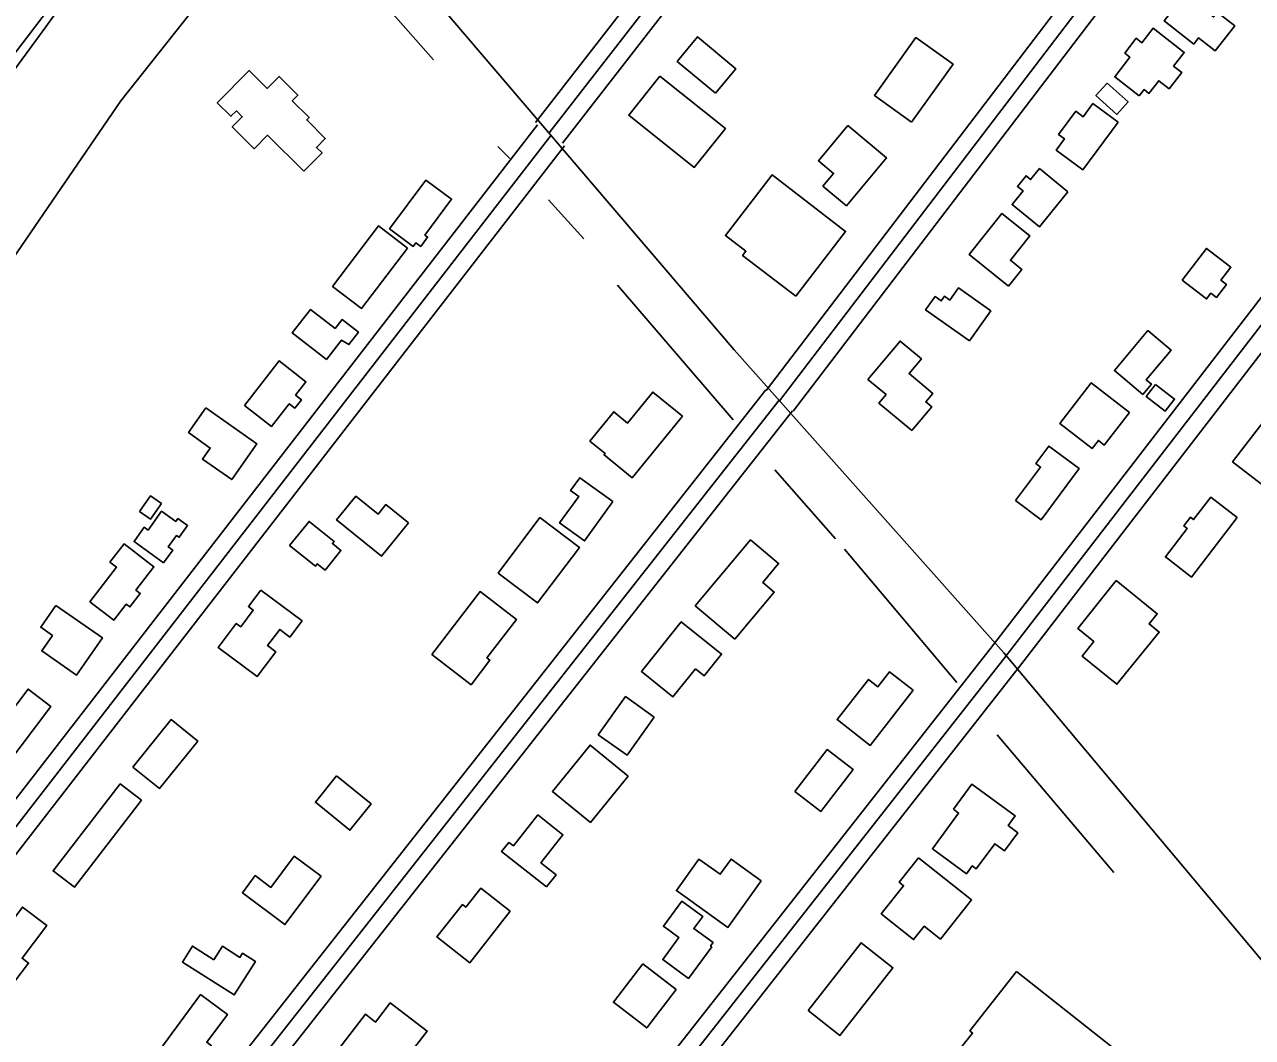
# Model space of a CAD drawing. Extents: x 3767014 to 3805179, y 361544 to 387384.
# Drawn here: x 3793936 to 3795016, y 367772 to 368663 of the extents above; entities that cross this region are included whole.
import ezdxf

# ---------------------------------------------------------------- set-up
doc = ezdxf.new("R2010")
doc.units = 0
for name, color, linetype in [('V-BLDG-OTLN', 7, 'Continuous'), ('V-GRID-MAJR', 7, 'Continuous'), ('V-RIVR-EDGE', 7, 'Continuous'), ('V-ROAD-CNTR', 7, 'Continuous'), ('V-SITE-VEGE', 7, 'Continuous'), ('V-TOPO-SHOR', 7, 'Continuous')]:
    doc.layers.add(name, color=color, linetype=linetype)

msp = doc.modelspace()

# ---------------------------------------------------------------- linework, layer by layer
at = {"layer": 'V-BLDG-OTLN'}
for points in [[(3794964.103, 368645.881), (3794938.173, 368666.246), (3794984.931, 368725.781), (3795014.029, 368702.93), (3795005.059, 368691.508), (3795010.701, 368687.078), (3795003.074, 368677.369), (3794988.265, 368688.999), (3794976.38, 368673.869), (3794981.591, 368669.775), (3794984.824, 368673.891), (3795000.297, 368661.74), (3794983.145, 368639.903), (3794968.463, 368651.433)], [(3794543.464, 368602.692), (3794509.78, 368630.572), (3794527.571, 368652.066), (3794561.255, 368624.186)], [(3794715.828, 368577.197), (3794683.217, 368600.661), (3794719.852, 368651.578), (3794752.464, 368628.112)], [(3794916.186, 368600.204), (3794894.618, 368616.963), (3794908.069, 368634.275), (3794903.437, 368637.875), (3794913.566, 368650.913), (3794918.535, 368647.052), (3794928.369, 368659.709), (3794955.761, 368638.426), (3794946.449, 368626.439), (3794953.619, 368620.866), (3794942.441, 368606.481), (3794933.383, 368613.52), (3794924.754, 368602.418), (3794920.484, 368605.736)], [(3794181.41, 368533.929), (3794149.552, 368565.652), (3794137.757, 368553.809), (3794118.377, 368573.107), (3794127.175, 368581.942), (3794122.035, 368587.06), (3794117.304, 368582.309), (3794105.296, 368594.265), (3794133.45, 368622.54), (3794149.171, 368606.887), (3794159.613, 368617.372), (3794176.145, 368600.913), (3794171.232, 368595.979), (3794186.057, 368581.215), (3794183.942, 368579.091), (3794200.303, 368562.799), (3794192.531, 368554.992), (3794197.481, 368550.065)], [(3794494.562, 368617.467), (3794552.16, 368571.514), (3794524.858, 368537.294), (3794467.26, 368583.247)], [(3794888.144, 368611.554), (3794906.417, 368595.021), (3794896.371, 368583.918), (3794878.099, 368600.454)], [(3794897.627, 368577.097), (3794866.687, 368535.244), (3794843.162, 368552.631), (3794850.478, 368562.525), (3794845.251, 368566.388), (3794860.353, 368586.816), (3794866.939, 368581.946), (3794875.465, 368593.478)], [(3794660.022, 368574.219), (3794693.91, 368545.871), (3794658.586, 368503.647), (3794637.93, 368520.928), (3794647.31, 368532.141), (3794634.082, 368543.21)], [(3794614.192, 368424.084), (3794567.393, 368459.973), (3794570.192, 368463.625), (3794552.281, 368477.361), (3794593.218, 368530.744), (3794657.931, 368481.121)], [(3794853.535, 368515.984), (3794828.531, 368485.176), (3794804.436, 368504.73), (3794814.078, 368516.609), (3794809.075, 368520.668), (3794816.632, 368529.982), (3794820.696, 368526.685), (3794828.5, 368536.3)], [(3794256.893, 368483.196), (3794288.73, 368526.243), (3794311.36, 368509.504), (3794287.943, 368477.842), (3794290.305, 368476.095), (3794284.191, 368467.828), (3794279.89, 368471.01), (3794277.584, 368467.893)], [(3794801.174, 368433.03), (3794766.512, 368460.868), (3794795.433, 368496.872), (3794820.057, 368477.097), (3794802.853, 368455.683), (3794812.893, 368447.62)], [(3794272.606, 368466.388), (3794232.233, 368413.291), (3794206.666, 368432.731), (3794247.041, 368485.827)], [(3794953.924, 368438.129), (3794975.324, 368466.117), (3794996.916, 368449.606), (3794988.138, 368438.125), (3794992.877, 368434.502), (3794984.134, 368423.066), (3794979.305, 368426.759), (3794975.428, 368421.688)], [(3794766.878, 368384.755), (3794728.361, 368412.087), (3794736.672, 368423.798), (3794742.056, 368419.976), (3794744.911, 368424), (3794749.564, 368420.699), (3794757.105, 368431.324), (3794785.585, 368411.114)], [(3794201.427, 368368.438), (3794171.273, 368391.728), (3794187.292, 368412.47), (3794208.966, 368395.73), (3794215.03, 368403.582), (3794229.489, 368392.414), (3794221.037, 368381.47), (3794214.635, 368385.535)], [(3794919.317, 368337.714), (3794894.352, 368358.645), (3794923.841, 368393.821), (3794944.29, 368376.677), (3794922.366, 368350.526), (3794926.884, 368346.74)], [(3794716.323, 368305.911), (3794687.315, 368330.138), (3794693.543, 368337.597), (3794677.63, 368350.889), (3794705.811, 368384.628), (3794724.614, 368368.926), (3794713.817, 368355.994), (3794734.669, 368338.578), (3794728.454, 368331.136), (3794733.719, 368326.739)], [(3794129.074, 368328.052), (3794159.609, 368367.228), (3794183.241, 368348.808), (3794174.107, 368337.087), (3794179.264, 368333.071), (3794173.513, 368325.694), (3794168.58, 368329.54), (3794152.927, 368309.46)], [(3794907.682, 368321.754), (3794885.457, 368293.18), (3794880.28, 368297.211), (3794874.697, 368290.035), (3794846.24, 368312.169), (3794874.048, 368347.917)], [(3794514.345, 368318.559), (3794470.299, 368264.369), (3794445.549, 368284.484), (3794446.485, 368285.635), (3794432.983, 368296.611), (3794453.95, 368322.405), (3794466.205, 368312.446), (3794488.348, 368339.688)], [(3794930.614, 368346.488), (3794947.317, 368333.589), (3794939.125, 368322.985), (3794922.424, 368335.885)], [(3794095.253, 368325.795), (3794140.106, 368294.217), (3794117.957, 368262.757), (3794092.251, 368280.855), (3794099.085, 368290.565), (3794079.981, 368304.104)], [(3795066.011, 368293.397), (3795039.201, 368258.737), (3795029.454, 368266.274), (3795023.72, 368258.86), (3794998.327, 368278.5), (3795035.826, 368326.978), (3795060.994, 368307.512), (3795056.039, 368301.11)], [(3794807.488, 368244.276), (3794829.406, 368273.804), (3794825.287, 368276.86), (3794836.682, 368292.207), (3794863.364, 368272.403), (3794830.057, 368227.525)], [(3794453.2, 368243.465), (3794428.319, 368208.88), (3794406.387, 368224.658), (3794423.187, 368248.016), (3794416.039, 368253.158), (3794424.119, 368264.387)], [(3794036.926, 368234.833), (3794046.478, 368248.456), (3794056.181, 368241.653), (3794046.631, 368228.027)], [(3794273.423, 368224.775), (3794249.619, 368195.394), (3794210.236, 368227.304), (3794227.156, 368248.19), (3794246.678, 368232.371), (3794253.563, 368240.866)], [(3795002.374, 368229.494), (3794962.155, 368177.116), (3794939.228, 368194.723), (3794958.45, 368219.757), (3794955.517, 368222.01), (3794961.412, 368229.692), (3794964.08, 368227.644), (3794979.178, 368247.307)], [(3794058.074, 368189.576), (3794032.039, 368208.213), (3794041.069, 368220.826), (3794044.426, 368218.422), (3794056.245, 368234.935), (3794068.803, 368225.948), (3794070.642, 368228.523), (3794079.205, 368222.393), (3794071.795, 368212.045), (3794069.424, 368213.744), (3794062.106, 368203.523), (3794066.04, 368200.705)], [(3794352.277, 368180.596), (3794389.075, 368229.377), (3794423.879, 368203.119), (3794387.083, 368154.34)], [(3794168.924, 368204.713), (3794185.955, 368226.045), (3794208.03, 368208.422), (3794206.492, 368206.495), (3794214.041, 368200.467), (3794200.141, 368183.055), (3794193.207, 368188.593), (3794191.613, 368186.598)], [(3794560.485, 368122.551), (3794525.65, 368151.827), (3794574.366, 368209.796), (3794599.032, 368189.064), (3794585.006, 368172.377), (3794595.176, 368163.831)], [(3793993.215, 368155.37), (3794016.507, 368185.787), (3794010.888, 368190.088), (3794023.276, 368206.267), (3794049.511, 368186.176), (3794033.741, 368165.586), (3794037.477, 368162.725), (3794028.376, 368150.84), (3794025.156, 368153.306), (3794014.347, 368139.189)], [(3794143.467, 368165.659), (3794179.811, 368138.485), (3794169.217, 368124.316), (3794160.187, 368131.071), (3794149.47, 368116.739), (3794156.681, 368111.347), (3794140.313, 368089.46), (3794106.124, 368115.025), (3794122.033, 368136.301), (3794125.916, 368133.397), (3794136.854, 368148.026), (3794132.639, 368151.178)], [(3794293.981, 368108.858), (3794336.477, 368164.347), (3794368.421, 368139.879), (3794342.506, 368106.042), (3794345.154, 368104.013), (3794328.573, 368082.363)], [(3794896.064, 368173.903), (3794932.006, 368144.776), (3794924.832, 368135.923), (3794933.757, 368128.689), (3794896.543, 368082.771), (3794865.967, 368107.552), (3794876.358, 368120.376), (3794862.071, 368131.956)], [(3793963.268, 368152.073), (3794004.252, 368123.6), (3793981.515, 368090.875), (3793950.924, 368112.131), (3793960.331, 368125.664), (3793949.935, 368132.885)], [(3794525.8, 368096.257), (3794506.108, 368071.74), (3794478.288, 368094.086), (3794513.424, 368137.831), (3794548.891, 368109.344), (3794533.447, 368090.115)], [(3794717.468, 368077.456), (3794679.638, 368028.939), (3794650.517, 368051.645), (3794678.147, 368087.078), (3794686.396, 368080.645), (3794696.599, 368093.728)], [(3793907.202, 367995.241), (3793876.531, 368018.533), (3793898.047, 368046.869), (3793908.701, 368038.782), (3793938.845, 368078.478), (3793958.866, 368063.274)], [(3794489.532, 368053.939), (3794465.687, 368020.385), (3794440.429, 368038.333), (3794464.274, 368071.888)], [(3794031.134, 368009.968), (3794064.773, 368051.721), (3794088.167, 368032.873), (3794054.529, 367991.121)], [(3794466.684, 368002.032), (3794433.521, 367961.261), (3794400.055, 367988.483), (3794433.218, 368029.254)], [(3794613.391, 367988.489), (3794641.637, 368025.394), (3794664.523, 368007.877), (3794636.277, 367970.97)], [(3794210.26, 368002.133), (3794240.671, 367977.551), (3794221.967, 367954.41), (3794191.556, 367978.992)], [(3794038.564, 367980.787), (3793979.559, 367904.236), (3793960.867, 367918.644), (3794019.878, 367995.188)], [(3794752.704, 367972.859), (3794769.033, 367995.057), (3794807.056, 367967.087), (3794800.791, 367958.572), (3794809.427, 367952.219), (3794797.668, 367936.232), (3794789.101, 367942.534), (3794772.926, 367920.54), (3794769.364, 367923.158), (3794764.179, 367916.109), (3794734.278, 367938.104), (3794757.335, 367969.453)], [(3794394.898, 367904.474), (3794355.415, 367935.567), (3794361.79, 367943.662), (3794365.759, 367940.535), (3794387.257, 367967.837), (3794409.345, 367950.443), (3794389.921, 367925.777), (3794403.348, 367915.203)], [(3794196.666, 367913.878), (3794164.832, 367871.35), (3794127.402, 367899.366), (3794138.693, 367914.45), (3794152.49, 367904.122), (3794173.034, 367931.569)], [(3794583.771, 367909.973), (3794554.484, 367868.933), (3794509.133, 367901.295), (3794528.931, 367929.044), (3794547.673, 367915.672), (3794557.159, 367928.964)], [(3794722.117, 367930.266), (3794768.789, 367893.089), (3794741.387, 367858.683), (3794727.184, 367869.996), (3794717.771, 367858.179), (3794689.304, 367880.889), (3794708.961, 367905.525), (3794704.938, 367908.734)], [(3794362.808, 367883.083), (3794327.31, 367837.92), (3794298.454, 367860.602), (3794320.83, 367889.067), (3794323.845, 367886.697), (3794336.968, 367903.393)], [(3793900.191, 367841.926), (3793933.836, 367886.773), (3793955.268, 367870.696), (3793933.584, 367841.791), (3793939.286, 367837.513), (3793927.325, 367821.571)], [(3794540.236, 367851.902), (3794519.76, 367824.028), (3794497.099, 367840.675), (3794511.284, 367859.985), (3794497.691, 367869.969), (3794513.96, 367892.118), (3794532.284, 367878.661), (3794524.428, 367867.962), (3794541.334, 367855.541), (3794539.212, 367852.653)], [(3794102.304, 367840.496), (3794109.812, 367852.356), (3794125.205, 367842.612), (3794127.495, 367846.223), (3794138.824, 367839.049), (3794120.183, 367809.609), (3794074.546, 367838.504), (3794083.391, 367852.473)], [(3794624.919, 367795.78), (3794671.566, 367855.402), (3794699.538, 367833.519), (3794652.891, 367773.898)], [(3794479.466, 367836.771), (3794508.886, 367814.227), (3794483.083, 367780.556), (3794453.661, 367803.1)], [(3794808.258, 367830.06), (3794906.077, 367752.836), (3794866.006, 367702.078), (3794787.62, 367763.961), (3794776.012, 367749.256), (3794759.131, 367762.584), (3794769.698, 367775.968), (3794767.146, 367777.983)], [(3794044.301, 367746.909), (3794090.629, 367809.801), (3794114.162, 367792.467), (3794096.066, 367767.901), (3794100.125, 367764.911), (3794088.957, 367749.748), (3794085.025, 367752.645), (3794067.961, 367729.481)], [(3794255.808, 367753.801), (3794240.778, 367734.187), (3794209.314, 367758.296), (3794235.514, 367792.489), (3794244.489, 367785.612), (3794257.43, 367802.504), (3794289.807, 367777.695), (3794265.694, 367746.225)]]:
    msp.add_lwpolyline(points, close=True, dxfattribs=at)
at = {"layer": 'V-GRID-MAJR'}
msp.add_spline([(3795108.086, 367296.749), (3795022.617, 373354.339), (3794937.112, 379414.531), (3794851.606, 385474.724), (3794851.569, 385477.324)], degree=3, dxfattribs=at)
at = {"layer": 'V-RIVR-EDGE'}
msp.add_spline([(3785266.865, 377529.211), (3785342.8, 377494.248), (3785391.258, 377467.439), (3785439.72, 377442.249), (3785475.246, 377418.707), (3785525.316, 377389.469), (3785575.383, 377359.422), (3785621.413, 377331.811), (3785722.351, 377269.288), (3785796.661, 377231.094), (3785852.385, 377199.415), (3785928.324, 377166.069), (3785964.678, 377149.804), (3786028.506, 377124.576), (3786060.018, 377113.175), (3786092.316, 377092.068), (3786117.34, 377073.405), (3786135.083, 377053.143), (3786154.458, 377039.347), (3786176.258, 377024.735), (3786206.946, 377006.867), (3786256.211, 376979.248), (3786328.098, 376942.677), (3786374.949, 376919.917), (3786491.265, 376862.208), (3786553.467, 376833.749), (3786619.713, 376805.279), (3786729.589, 376759.718), (3786796.656, 376736.099), (3786845.136, 376718.187), (3786867.767, 376712.469), (3787003.51, 376661.992), (3787089.16, 376631.048), (3787163.496, 376603.367), (3787230.559, 376578.13), (3787257.223, 376568.359), (3787300.044, 376551.27), (3787354.992, 376532.533), (3787409.127, 376512.181), (3787544.074, 376466.558), (3787612.756, 376442.126), (3787657.197, 376425.841), (3787730.724, 376398.162), (3787781.63, 376380.244), (3787834.96, 376361.511), (3787891.524, 376341.961), (3787940, 376322.432), (3787998.976, 376297.215), (3788050.697, 376281.721), (3788117.768, 376259.719), (3788176.757, 376240.164), (3788221.198, 376223.879), (3788259.981, 376209.226), (3788406.252, 376164.383), (3788541.215, 376125.23), (3788606.67, 376104.041), (3788679.39, 376077.173), (3788748.889, 376055.974), (3788871.693, 376005.528), (3788969.454, 375966.467), (3789047.013, 375933.926), (3789119.723, 375903.014), (3789155.253, 375881.09), (3789182.716, 375867.274), (3789214.225, 375854.256), (3789257.04, 375834.74), (3789281.286, 375828.21), (3789303.105, 375821.686), (3789328.955, 375809.491), (3789367.724, 375789.177), (3789414.577, 375767.225), (3789468.708, 375745.255), (3789509.105, 375728.981), (3789555.157, 375710.266), (3789585.849, 375694.015), (3789620.578, 375675.328), (3789681.97, 375646.062), (3789753.859, 375610.3), (3789792.633, 375591.603), (3789842.712, 375566.408), (3789897.64, 375539.584), (3789938.019, 375516.03), (3789968.727, 375506.25), (3790004.289, 375497.265), (3790030.972, 375494.773), (3790047.128, 375487.455), (3790077.007, 375469.589), (3790124.633, 375433.077), (3790192.442, 375382.768), (3790252.165, 375332.478), (3790290.91, 375302.459), (3790337.741, 375271.611), (3790406.357, 375220.491), (3790469.329, 375175.855), (3790570.248, 375106.054), (3790647.751, 375050.868), (3790691.367, 375028.115), (3790744.667, 374997.251), (3790806.838, 374955.852), (3790873.863, 374915.249), (3790932, 374877.903), (3791002.231, 374825.97), (3791052.265, 374782.175), (3791082.927, 374753.793), (3791131.331, 374705.149), (3791170.05, 374664.616), (3791192.631, 374638.681), (3791220.891, 374620.01), (3791288.67, 374557.569), (3791322.577, 374533.223), (3791362.944, 374504.817), (3791396.042, 374480.473), (3791434.785, 374449.645), (3791482.407, 374411.517), (3791534.052, 374365.291), (3791646.192, 374254.216), (3791707.514, 374196.644), (3791738.968, 374161.791), (3791773.65, 374123.694), (3791803.497, 374092.888), (3791829.321, 374070.18), (3791830.912, 374059.662), (3791837.316, 374032.958), (3791849.409, 374017.562), (3791884.123, 373992.405), (3791930.977, 373971.262), (3791954.393, 373955.838), (3791993.134, 373924.202), (3792026.979, 373874.785), (3792047.912, 373836.722), (3792063.186, 373799.482), (3792086.509, 373746.857), (3792112.249, 373690.181), (3792141.261, 373648.864), (3792158.993, 373624.558), (3792177.552, 373607.528), (3792214.702, 373586.409), (3792255.083, 373563.665), (3792301.119, 373538.48), (3792346.34, 373510.871), (3792382.671, 373485.71), (3792422.225, 373455.689), (3792479.537, 373411.875), (3792548.144, 373356.711), (3792619.168, 373298.307), (3792672.431, 373252.077), (3792709.534, 373212.357), (3792750.656, 373162.113), (3792839.385, 373068.08), (3792888.572, 373008.92), (3792945.027, 372945.699), (3792999.062, 372884.91), (3793053.898, 372820.884), (3793149.89, 372720.363), (3793208.761, 372653.092), (3793261.195, 372598.777), (3793315.232, 372538.796), (3793358.792, 372493.399), (3793409.592, 372432.618), (3793462.809, 372367.787), (3793498.283, 372323.219), (3793536.997, 372280.26), (3793578.124, 372232.443), (3793604.724, 372196.792), (3793668.438, 372125.466), (3793703.128, 372090.604), (3793760.41, 372034.66), (3793806.384, 371984.404), (3793839.438, 371942.268), (3793939.427, 371823.136), (3793981.333, 371763.186), (3794029.674, 371688.662), (3794050.609, 371651.408), (3794073.177, 371620.62), (3794178.796, 371488.535), (3794237.625, 371404.28), (3794268.243, 371358.106), (3794301.293, 371314.353), (3794332.724, 371269.794), (3794395.613, 371192), (3794429.476, 371149.862), (3794472.201, 371093.953), (3794523.788, 371024.274), (3794601.175, 370922.181), (3794640.679, 370871.942), (3794687.421, 370805.509), (3794733.389, 370752.828), (3794829.339, 370635.323), (3794895.463, 370557.521), (3794959.948, 370470.826), (3795013.158, 370403.569), (3795070.394, 370329.023), (3795159.854, 370203.448), (3795225.98, 370126.454), (3795296.13, 370041.363), (3795379.18, 369940.065), (3795459.001, 369841.201), (3795508.163, 369772.337), (3795554.103, 369708.333), (3795661.315, 369566.538), (3795715.338, 369500.897), (3795762.105, 369444.169), (3795798.366, 369390.703), (3795915.247, 369234.327), (3795963.601, 369165.465), (3796028.082, 369077.153), (3796043.387, 369052.853), (3796054.672, 369037.459), (3796077.242, 369007.48), (3796148.213, 368927.239), (3796183.677, 368878.627), (3796226.382, 368814.631), (3796275.531, 368740.105), (3796314.222, 368688.25), (3796353.714, 368633.158), (3796401.268, 368567.533), (3796456.873, 368487.33), (3796513.292, 368409.551), (3796545.533, 368365.8), (3796626.113, 368246.716), (3796670.449, 368188.377), (3796704.298, 368140.578), (3796751.041, 368074.145), (3796787.308, 368023.105), (3796838.907, 367958.278), (3796844.528, 367942.09), (3796845.295, 367925.104), (3796846.094, 367921.059), (3796852.559, 367919.425), (3796863.071, 367918.59), (3796875.166, 367904.003), (3796903.398, 367874.01), (3796931.629, 367844.017), (3796952.579, 367812.424), (3796982.392, 367767.87), (3797007.371, 367730.606), (3797037.194, 367690.095), (3797062.185, 367657.684), (3797075.869, 367631.77), (3797095.223, 367609.078), (3797126.665, 367569.372), (3797156.484, 367527.244), (3797212.099, 367451.085), (3797254.808, 367388.706), (3797302.183, 367327.228)], degree=3, dxfattribs=at)
at = {"layer": 'V-ROAD-CNTR'}
for points in [[(3791404.527, 373151.671), (3791660.516, 372713.842), (3792136.668, 371894.067), (3792507.247, 371257.682), (3792834.497, 370691.612), (3793099.465, 370240.01), (3793240.341, 370004.682), (3793395.849, 369772.169), (3793525.807, 369597.512), (3793900.433, 369149.176), (3794176.851, 368825.688), (3794559.952, 368376.983)], [(3794397.065, 368567.764), (3795274.693, 369697.165)], [(3794385.221, 368576.968), (3795231.217, 369665.662)], [(3794408.909, 368558.56), (3795249.664, 369640.508)], [(3794587.934, 368341.197), (3795089.832, 368998.958), (3795206.634, 369134.006), (3795229.556, 369157.852), (3795270.667, 369155.918), (3795304.597, 369127.134), (3795432.873, 368979.173), (3795446.57, 368953.115), (3795447.786, 368932.477), (3795424.656, 368894.366), (3794809.943, 368097.087)], [(3794599.859, 368332.098), (3795101.478, 368989.493), (3795217.721, 369123.895), (3795235.651, 369142.549), (3795264.859, 369141.175), (3795294.016, 369116.439), (3795420.403, 368970.658), (3795431.786, 368949.001), (3795432.537, 368936.262), (3795412.267, 368902.863), (3794798.064, 368106.246)], [(3794611.784, 368322.999), (3795113.124, 368980.028), (3795228.808, 369113.784), (3795241.747, 369127.246), (3795259.051, 369126.432), (3795283.435, 369105.744), (3795407.933, 368962.143), (3795417.002, 368944.887), (3795417.288, 368940.047), (3795399.878, 368911.36), (3794786.185, 368115.405)], [(3794110.388, 368903.469), (3794077.261, 368856.213), (3794039.099, 368784.853), (3793795.021, 368464.998), (3793507.793, 368095.882), (3793484.547, 368062.991)], [(3794091.415, 367286.826), (3794043.924, 367336.31), (3793926.275, 367479.878), (3793806.904, 367648.988), (3793761.594, 367715.759), (3793753.426, 367742.951), (3793775.536, 367785.314), (3794387.023, 368574.82)], [(3794107.707, 367291.514), (3794055.153, 367346.272), (3793938.219, 367488.969), (3793819.238, 367657.525), (3793775.298, 367722.278), (3793769.548, 367741.421), (3793788.215, 367777.187), (3794398.882, 368565.635)], [(3793937.77, 367515.616), (3793831.572, 367666.062), (3793789.002, 367728.797), (3793785.67, 367739.891), (3793800.894, 367769.06), (3794410.741, 368556.45)], [(3794559.952, 368376.983), (3794797.079, 368110.279), (3795151.528, 367687.979), (3795475.084, 367306.549)], [(3794587.696, 368341.793), (3793937.77, 367515.616)], [(3794599.485, 368332.519), (3793937.119, 367490.528)], [(3794611.274, 368323.245), (3793956.268, 367490.61)], [(3794787.427, 368116.987), (3794255.072, 367439.07), (3794149.308, 367287.036)], [(3794799.224, 368107.723), (3794267.137, 367430.147), (3794173.375, 367295.366), (3794169.185, 367293.501)], [(3794811.021, 368098.459), (3794279.202, 367421.224), (3794187.618, 367289.573)]]:
    msp.add_lwpolyline(points, dxfattribs=at)
at = {"layer": 'V-SITE-VEGE'}
for points in [[(3793847.629, 368515.687), (3793954.453, 368661.001), (3794057.021, 368804.007)], [(3794133.917, 368739.253), (3794020.331, 368596.024), (3793922.004, 368451.851)]]:
    msp.add_lwpolyline(points, dxfattribs=at)
at = {"layer": 'V-TOPO-SHOR'}
for p, q in [((3794295.455, 368631.895), (3794203.879, 368736.003)), ((3794362.488, 368545.17), (3794352.168, 368555.789)), ((3794427.754, 368474.469), (3794396.54, 368508.912)), ((3794559.166, 368315.344), (3794457.403, 368433.825)), ((3794649.11, 368210.73), (3794595.645, 368271.467)), ((3794755.684, 368084.249), (3794656.964, 368201.672)), ((3794893.789, 367917.241), (3794791.141, 368038.161))]:
    msp.add_line(p, q, dxfattribs=at)

doc.saveas('drawing.dxf')
